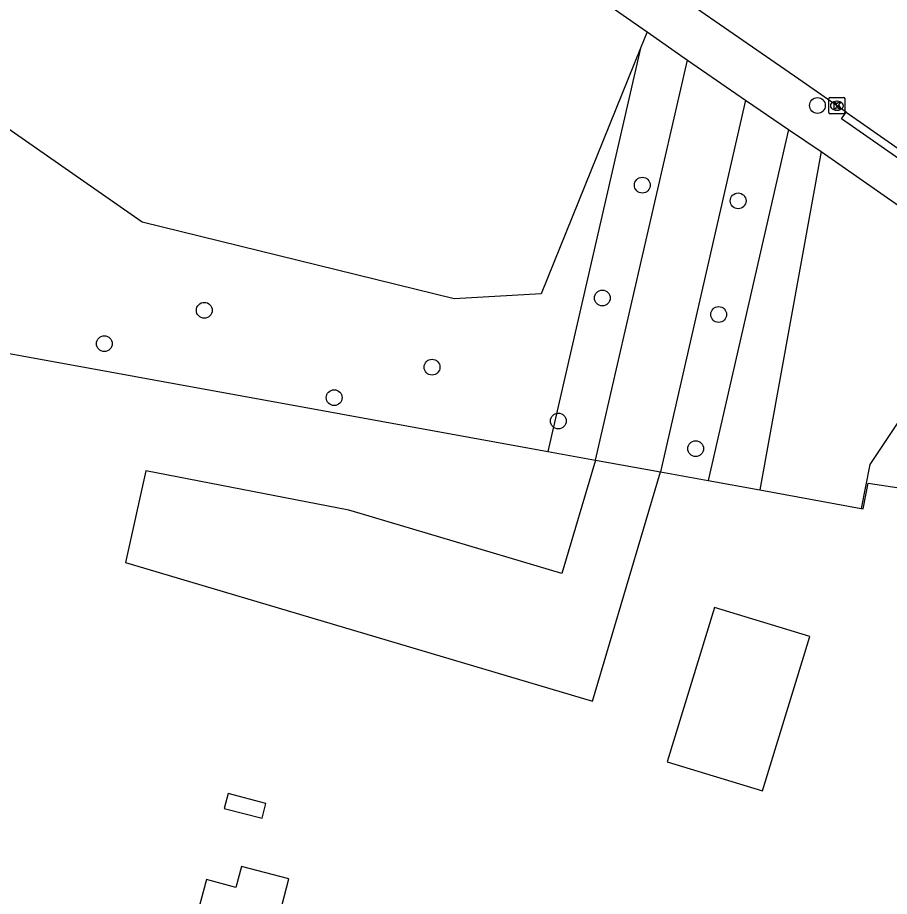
# Model space of a CAD drawing. Extents: x 160026 to 161302, y 384757 to 385701.
# Drawn here: x 160194.6 to 160248.6, y 385134.3 to 385188.6 of the extents above; entities that cross this region are included whole.
import ezdxf

# ---------------------------------------------------------------- set-up
doc = ezdxf.new("R2010")
doc.units = 0
for name, color, linetype in [('IMGEO_Boom', 7, 'Continuous'), ('IMGEO_Grasland_overig', 7, 'Continuous'), ('IMGEO_Groenvoorziening', 7, 'Continuous'), ('IMGEO_Hek', 7, 'Continuous'), ('IMGEO_Kolk', 7, 'Continuous'), ('IMGEO_Pand', 7, 'Continuous'), ('IMGEO_Rijbaan_lokaal_gesloten', 7, 'Continuous'), ('IMGEO_Rijbaan_lokaal_open', 7, 'Continuous'), ('IMGEO_Voetpad_onverhard', 7, 'Continuous'), ('IMGEO_Voetpad_open', 7, 'Continuous')]:
    doc.layers.add(name, color=color, linetype=linetype)

msp = doc.modelspace()

# ---------------------------------------------------------------- linework, layer by layer
at = {"layer": 'IMGEO_Boom'}
for centre in [(160244.119, 385183.204), (160233.282, 385178.28), (160239.212, 385177.308), (160230.812, 385171.306), (160206.184, 385170.544), (160238.012, 385170.284), (160200.002, 385168.48), (160220.278, 385167.026), (160214.224, 385165.142), (160228.09, 385163.694), (160236.586, 385161.988)]:
    msp.add_circle(centre, 0.489, dxfattribs=at)
at = {"layer": 'IMGEO_Grasland_overig'}
for points in [[(160163.376, 385173.463), (160227.437, 385161.819)], [(160227.437, 385161.819), (160230.392, 385161.282)], [(160234.41, 385160.552), (160237.365, 385160.015)], [(160237.365, 385160.015), (160240.561, 385159.434)], [(160246.818, 385158.296), (160246.952, 385158.272), (160247.26, 385159.856), (160249.17, 385159.557)]]:
    msp.add_lwpolyline(points, dxfattribs=at)
at = {"layer": 'IMGEO_Groenvoorziening'}
for points in [[(160233.178, 385186.762), (160227.037, 385171.555), (160221.638, 385171.253), (160202.345, 385175.996), (160192.174, 385183.056), (160181.246, 385194.286)], [(160233.58, 385187.757), (160233.178, 385186.762)], [(160233.178, 385186.762), (160227.437, 385161.819)], [(160242.339, 385181.727), (160237.365, 385160.015)]]:
    msp.add_lwpolyline(points, dxfattribs=at)
at = {"layer": 'IMGEO_Hek'}
for points in [[(160163.376, 385173.463), (160227.437, 385161.819)], [(160227.437, 385161.819), (160230.392, 385161.282)], [(160230.392, 385161.282), (160234.41, 385160.552)], [(160234.41, 385160.552), (160237.365, 385160.015)], [(160237.365, 385160.015), (160240.561, 385159.434)], [(160246.818, 385158.296), (160246.952, 385158.272), (160247.26, 385159.856), (160249.17, 385159.557), (160264.038, 385157.232), (160272.81, 385155.86), (160278.335, 385154.996), (160281.765, 385154.46)], [(160240.561, 385159.434), (160246.818, 385158.296)]]:
    msp.add_lwpolyline(points, dxfattribs=at)
at = {"layer": 'IMGEO_Kolk'}
for p, q in [((160244.824, 385182.768), (160244.824, 385183.62)), ((160244.899, 385183.694), (160245.751, 385183.694)), ((160245.312, 385183.474), (160245.337, 385183.474)), ((160245.825, 385183.62), (160245.825, 385182.768)), ((160245.751, 385182.694), (160244.899, 385182.694)), ((160245.335, 385182.914), (160245.31, 385182.914))]:
    msp.add_line(p, q, dxfattribs=at)
for points in [[(160244.824, 385182.768), (160244.824, 385183.62)], [(160244.899, 385183.694), (160245.751, 385183.694)], [(160245.145, 385183.394), (160245.268, 385183.394), (160245.268, 385183.243), (160245.398, 385183.394), (160245.562, 385183.394), (160245.416, 385183.243), (160245.569, 385182.994), (160245.417, 385182.994), (160245.332, 385183.158), (160245.268, 385183.091), (160245.268, 385182.994), (160245.145, 385182.994), (160245.145, 385183.394)], [(160245.825, 385183.62), (160245.825, 385182.768)], [(160245.751, 385182.694), (160244.899, 385182.694)]]:
    msp.add_lwpolyline(points, dxfattribs=at)
for centre, start, end in [((160244.901, 385183.618), 91.552, 178.448), ((160244.901, 385183.618), 91.552, 178.448), ((160245.749, 385183.618), 1.552, 88.448), ((160245.749, 385183.618), 1.552, 88.448), ((160244.901, 385182.77), 181.552, 268.448), ((160244.901, 385182.77), 181.552, 268.448), ((160245.749, 385182.77), 271.552, 358.448), ((160245.749, 385182.77), 271.552, 358.448)]:
    msp.add_arc(centre, 0.0765, start, end, dxfattribs=at)
for centre, major_axis, ratio, start_param, end_param in [((160245.311, 385183.194), (-0.387, 0.002), 0.722429, 4.712389, 7.853982), ((160245.336, 385183.194), (-0.39, 0.002), 0.717154, 1.570796, 4.712389)]:
    msp.add_ellipse(centre, major_axis=major_axis, ratio=ratio, start_param=start_param, end_param=end_param, dxfattribs=at)
at = {"layer": 'IMGEO_Pand'}
for points in [[(160243.642, 385150.362), (160237.746, 385152.166), (160234.827, 385142.629), (160240.723, 385140.824), (160243.642, 385150.362)], [(160207.416, 385139.738), (160209.758, 385139.131), (160209.997, 385140.051), (160207.655, 385140.658), (160207.416, 385139.738)]]:
    msp.add_lwpolyline(points, dxfattribs=at)
at = {"layer": 'IMGEO_Rijbaan_lokaal_gesloten'}
for points in [[(160245.9, 385182.794), (160242.962, 385184.841), (160231.971, 385192.446), (160224.981, 385197.551), (160212.358, 385207.082), (160207.366, 385211.07), (160204.391, 385213.488)], [(160245.9, 385182.794), (160250.421, 385179.644), (160257.219, 385174.893)]]:
    msp.add_lwpolyline(points, dxfattribs=at)
at = {"layer": 'IMGEO_Rijbaan_lokaal_open'}
for points in [[(160244.355, 385180.364), (160240.561, 385159.434)], [(160244.355, 385180.364), (160255.216, 385172.774)], [(160255.216, 385172.774), (160247.368, 385161.017), (160246.818, 385158.296)], [(160240.561, 385159.434), (160246.818, 385158.296)]]:
    msp.add_lwpolyline(points, dxfattribs=at)
at = {"layer": 'IMGEO_Voetpad_onverhard'}
for points in [[(160230.392, 385161.282), (160228.311, 385154.272), (160215.823, 385157.979), (160215.12, 385158.188), (160202.567, 385160.614), (160201.302, 385154.95), (160218.89, 385149.729), (160230.2, 385146.371), (160234.41, 385160.552)], [(160189.153, 385064.306), (160192.736, 385066.467), (160190.411, 385070.563), (160196.57, 385091.702), (160201.562, 385109.837), (160207.798, 385132.669), (160210.527, 385131.958), (160211.42, 385135.38), (160208.478, 385136.147), (160208.14, 385134.854), (160206.324, 385135.344), (160201.418, 385117.172), (160193.664, 385089.392), (160189.222, 385072.712), (160187.011, 385067.73)]]:
    msp.add_lwpolyline(points, dxfattribs=at)
at = {"layer": 'IMGEO_Voetpad_open'}
for points in [[(160195.298, 385216.818), (160200.18, 385212.769), (160203.297, 385210.261), (160210.42, 385204.716), (160218.147, 385198.861), (160226.359, 385192.864), (160230.468, 385189.949), (160232.788, 385188.31), (160233.58, 385187.757)], [(160233.58, 385187.757), (160236.084, 385186.008)], [(160230.392, 385161.282), (160236.084, 385186.008)], [(160236.084, 385186.008), (160239.674, 385183.529)], [(160239.674, 385183.529), (160234.41, 385160.552)], [(160239.674, 385183.529), (160242.339, 385181.727)], [(160257.219, 385174.893), (160256.934, 385174.483), (160245.615, 385182.384), (160245.9, 385182.794)], [(160242.339, 385181.727), (160244.355, 385180.364)], [(160230.392, 385161.282), (160234.41, 385160.552)]]:
    msp.add_lwpolyline(points, dxfattribs=at)

doc.saveas('drawing.dxf')
